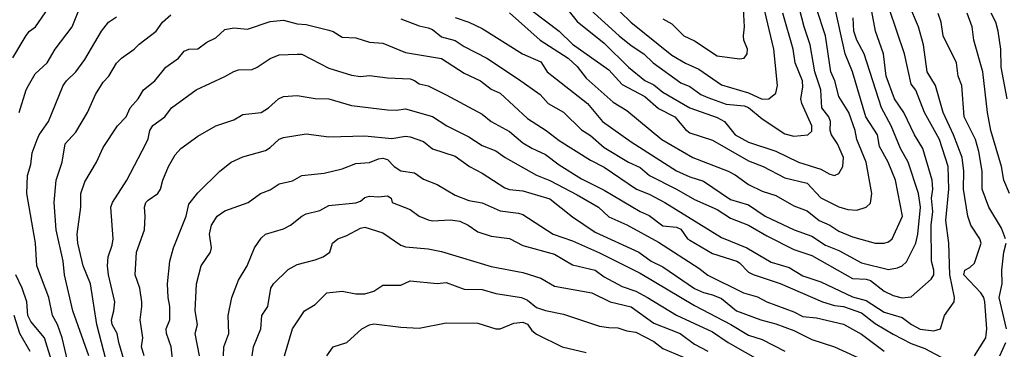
# Model space of a CAD drawing. Header units: metres. Extents: x -46681 to -43747, y -240911 to -237677.
# Tile 842 of 1056: x -44826 to -44717, y -238889 to -238852. Entities that reach past the tile are written whole.
import ezdxf

# ---------------------------------------------------------------- set-up
doc = ezdxf.new("R2010")
doc.units = ezdxf.units.M
doc.layers.add('CONTOUR_INDEX', color=1, linetype='Continuous')
doc.layers.add('CONTOUR_INTER', color=3, linetype='Continuous')

msp = doc.modelspace()

# ---------------------------------------------------------------- linework, layer by layer
at = {"layer": 'CONTOUR_INDEX'}
for points, elevation in [([(-44762.1, -238849.13), (-44758.66, -238852.52), (-44754.1, -238856.19), (-44752.6, -238857.08), (-44751.1, -238857.72), (-44748.6, -238859.45), (-44745.6, -238860.34), (-44744.1, -238861.07), (-44743.36, -238861.02), (-44742.6, -238860.38), (-44742.39, -238859.52), (-44742.81, -238855.52), (-44743.98, -238850.52)], 85), ([(-44821.03, -238890.02), (-44821.62, -238887.52), (-44822.13, -238886.02), (-44822.69, -238885.02), (-44823.09, -238883.02), (-44824.44, -238879.52), (-44824.58, -238877.02), (-44825.55, -238871.52), (-44825.47, -238869.52), (-44825.1, -238868.31), (-44824.95, -238867.02), (-44824.4, -238865.52), (-44824.18, -238865.02), (-44823.13, -238863.52), (-44821.5, -238859.52), (-44821.16, -238859.02), (-44820.11, -238858.02), (-44819.1, -238856.64), (-44817.28, -238853.52), (-44816.49, -238852.52), (-44815.6, -238851.94)], 90), ([(-44778.1, -238852.01), (-44776.6, -238852.52), (-44775.1, -238853.21), (-44770.65, -238856.02), (-44768.6, -238856.9), (-44767.92, -238858.02), (-44763.43, -238861.52), (-44761.78, -238863.52), (-44758.6, -238865.8), (-44753.6, -238869.01), (-44752.1, -238869.67), (-44750.6, -238870.13), (-44747.6, -238872.17), (-44745.6, -238872.77), (-44743.75, -238874.02), (-44740.55, -238875.52), (-44738.6, -238876.23), (-44737.1, -238877.22), (-44735.6, -238877.81), (-44733.1, -238879.21), (-44730.1, -238879.92), (-44729.1, -238879.75), (-44728.6, -238879.52), (-44728.1, -238879.09), (-44727.1, -238877), (-44726.85, -238876.02), (-44726.56, -238873.02), (-44726.79, -238871.52), (-44727.92, -238868.02), (-44728.78, -238866.52), (-44729.83, -238864.02), (-44730.87, -238862.02), (-44732.81, -238856.02), (-44733.6, -238854.5), (-44733.95, -238853.52), (-44734.03, -238852.02)], 90), ([(-44716.7, -238871.52), (-44717.35, -238870.02), (-44717.6, -238868.52), (-44718.76, -238864.52), (-44719.13, -238862.52), (-44719.68, -238858.02), (-44720.65, -238854.52), (-44720.84, -238853.02), (-44721.39, -238851.52)], 95), ([(-44809.33, -238890.52), (-44809.55, -238888.52), (-44810.08, -238887.02), (-44810.11, -238886.52), (-44809.69, -238885.52), (-44809.7, -238884.02), (-44809.9, -238883.02), (-44809.97, -238881.52), (-44809.69, -238879.02), (-44809.29, -238877.52), (-44807.91, -238874.02), (-44807.6, -238872.71), (-44806.6, -238871.44), (-44804.16, -238869.02), (-44802.9, -238868.02), (-44801.6, -238867.45), (-44799.1, -238866.73), (-44798.6, -238866.42), (-44797.6, -238865.49), (-44797.1, -238865.3), (-44794.6, -238864.91), (-44792.1, -238865.22), (-44788.1, -238865.1), (-44785.1, -238865.43), (-44783.6, -238865.17), (-44783.1, -238865.23), (-44781.6, -238865.76), (-44780.6, -238866.57), (-44778.1, -238867.36), (-44776.5, -238868.52), (-44775.1, -238869.27), (-44772.6, -238870.88), (-44772.1, -238871.07), (-44770.6, -238871.21), (-44767.6, -238872.11), (-44765.1, -238874.1), (-44762.6, -238875.81), (-44757.77, -238878.02), (-44756.38, -238879.02), (-44755.1, -238879.65), (-44751.6, -238882.03), (-44750.6, -238882.49), (-44749.6, -238882.74), (-44748.6, -238883.15), (-44746.93, -238884.52), (-44744.26, -238885.52), (-44742.6, -238885.94), (-44740.6, -238886.71), (-44738.6, -238887.69), (-44736.1, -238888.51), (-44731.75, -238890.52)], 95), ([(-44792.3, -238889.52), (-44791.6, -238888.52), (-44790.1, -238888.03), (-44788.42, -238886.52), (-44787.6, -238886.08), (-44787.1, -238885.96), (-44784.1, -238886.34), (-44782.1, -238886.42), (-44779.1, -238885.85), (-44775.6, -238885.88), (-44773.6, -238886.52), (-44773.1, -238886.5), (-44771.6, -238885.9), (-44770.6, -238885.77), (-44770.1, -238886.01), (-44769.6, -238886.69), (-44769.1, -238887.11), (-44766.24, -238888.52), (-44763.6, -238889.12)], 100)]:
    msp.add_lwpolyline(points, dxfattribs=dict(at, elevation=elevation))
at = {"layer": 'CONTOUR_INTER'}
for points, elevation in [([(-44766.1, -238850.56), (-44764.6, -238852.45), (-44761.6, -238854.86), (-44758.91, -238857.52), (-44757.1, -238859), (-44756.1, -238859.48), (-44755.1, -238860.26), (-44752.1, -238862.01), (-44749.1, -238863.1), (-44748.27, -238863.52), (-44747.08, -238865.02), (-44745.6, -238865.83), (-44742.6, -238866.82), (-44740.08, -238868.02), (-44737.6, -238868.83), (-44736.6, -238869.35), (-44736.1, -238869.52), (-44735.6, -238869.29), (-44735.18, -238868.52), (-44735.1, -238867.52), (-44735.76, -238866.02), (-44736.41, -238865.02), (-44736.57, -238864.52), (-44736.53, -238863.52), (-44736.7, -238863.02), (-44737.51, -238862.02), (-44737.61, -238860.02), (-44738.25, -238858.02), (-44738.8, -238855.02), (-44739.46, -238853.02), (-44741.01, -238847.02)], 87), ([(-44755.1, -238852.15), (-44754.1, -238852.72), (-44752.78, -238854.02), (-44751.6, -238854.58), (-44749.1, -238856.25), (-44746.6, -238856.6), (-44746.1, -238856.51), (-44745.75, -238856.02), (-44745.73, -238855.52), (-44746.12, -238854.52), (-44746.17, -238854.02), (-44746.04, -238853.02), (-44746.28, -238849.02)], 84), ([(-44784.1, -238852.13), (-44782.1, -238852.93), (-44781.1, -238853.15), (-44780.6, -238853.34), (-44779.6, -238854.14), (-44778.1, -238854.54), (-44777.1, -238855.2), (-44774.6, -238856.51), (-44771.1, -238858.84), (-44768.7, -238860.52), (-44767.79, -238861.52), (-44766.1, -238862.49), (-44764.1, -238864.45), (-44763.1, -238865.07), (-44761.6, -238866.42), (-44758.9, -238868.02), (-44757.6, -238868.63), (-44756.57, -238869.52), (-44753.58, -238871.02), (-44751.6, -238872.18), (-44749.1, -238873.29), (-44747.6, -238874.24), (-44745.6, -238875.03), (-44743.6, -238876.22), (-44740.6, -238877.7), (-44738.6, -238878.38), (-44734.1, -238880.92), (-44732.6, -238881), (-44732.1, -238881.14), (-44730.6, -238882.35), (-44729.6, -238882.81), (-44728.6, -238883.08), (-44727.6, -238882.98), (-44725.38, -238881.02), (-44725.09, -238880.52), (-44725.09, -238880.02), (-44725.36, -238879.02), (-44725.4, -238875.02), (-44725.19, -238873.52), (-44725.34, -238872.02), (-44725.2, -238871.02), (-44725.28, -238870.02), (-44726.29, -238866.52), (-44727.22, -238865.02), (-44728.42, -238862.52), (-44729.46, -238861.02), (-44730.38, -238858.52), (-44730.66, -238856.02), (-44731.56, -238853.52), (-44732.3, -238849.52)], 91), ([(-44827.1, -238856.47), (-44825.6, -238853.99), (-44825.24, -238853.52), (-44824.59, -238853.02), (-44823.17, -238851.02)], 88), ([(-44826.37, -238862.52), (-44825.62, -238860.02), (-44825.37, -238859.52), (-44824.6, -238858.26), (-44823.3, -238857.02), (-44822.41, -238855.52), (-44820.53, -238853.02), (-44819.72, -238851.02)], 89), ([(-44816.23, -238892.02), (-44817.8, -238886.02), (-44818.5, -238881.52), (-44819.31, -238879.52), (-44819.9, -238877.02), (-44819.97, -238876.02), (-44819.56, -238873.02), (-44819.54, -238871.52), (-44819.1, -238870.22), (-44817.82, -238868.02), (-44817.1, -238866.4), (-44815.49, -238864.02), (-44814.52, -238863.02), (-44814.11, -238862.02), (-44813.22, -238861.02), (-44812.63, -238860.02), (-44811.37, -238859.02), (-44810.14, -238857.52), (-44808.76, -238856.52), (-44808.1, -238855.74), (-44807.6, -238855.51), (-44806.6, -238855.48), (-44805.6, -238854.74), (-44804.6, -238854.24), (-44803.6, -238853.34), (-44802.6, -238853.14), (-44801.1, -238853.31), (-44798.6, -238852.46), (-44797.1, -238852.29), (-44795.6, -238852.72), (-44794.6, -238852.78), (-44792.1, -238853.42), (-44791.6, -238853.57), (-44790.6, -238854.17), (-44789.1, -238854.26), (-44787.6, -238854.73), (-44786.1, -238854.83), (-44783.6, -238855.89), (-44779.6, -238856.55), (-44777.1, -238858.16), (-44775.31, -238859.02), (-44774.1, -238859.94), (-44773.1, -238860.39), (-44770.1, -238863.19), (-44768.02, -238864.52), (-44766.6, -238865.63), (-44763.1, -238867.8), (-44761.6, -238868.6), (-44758.01, -238871.02), (-44756.6, -238871.59), (-44754.87, -238872.52), (-44748.6, -238876.39), (-44745.8, -238877.52), (-44743.1, -238879.13), (-44741.1, -238879.72), (-44739.6, -238880.62), (-44737.6, -238881.31), (-44734.1, -238882.98), (-44732.6, -238883.36), (-44730.6, -238884.65), (-44728.6, -238885.25), (-44727.57, -238886.02), (-44726.6, -238886.56), (-44725.1, -238886.75), (-44724.34, -238886.52), (-44723.91, -238885.02), (-44722.83, -238883.52), (-44722.8, -238883.02), (-44723.31, -238880.52), (-44723.42, -238877.02), (-44723.76, -238874.52), (-44723.42, -238871.02), (-44723.5, -238868.52), (-44724.47, -238865.52), (-44726.12, -238862.52), (-44727.1, -238860.07), (-44727.6, -238859.4), (-44728.32, -238856.02), (-44730.04, -238851.02)], 92), ([(-44772.1, -238851.5), (-44768.7, -238854.52), (-44765.57, -238856.52), (-44764.6, -238857.42), (-44763.6, -238858.73), (-44760.6, -238861.39), (-44759.1, -238862.31), (-44755.2, -238865.52), (-44751.79, -238867.52), (-44747.85, -238869.02), (-44747.1, -238869.43), (-44745.6, -238870.52), (-44744.1, -238871.24), (-44742.6, -238871.74), (-44740.6, -238872.87), (-44739.1, -238873.44), (-44737.77, -238874.52), (-44736.6, -238875.01), (-44735.6, -238875.7), (-44734.1, -238876.3), (-44731.6, -238877.01), (-44730.6, -238877.01), (-44730.1, -238876.85), (-44729.69, -238876.52), (-44728.55, -238874.02), (-44729.34, -238870.02), (-44730.15, -238868.02), (-44731.1, -238866.29), (-44731.32, -238865.02), (-44732.61, -238863.02), (-44734.08, -238858.02), (-44734.9, -238856.02), (-44736.14, -238850.52)], 89), ([(-44769.6, -238851.21), (-44766.58, -238853.52), (-44765.1, -238854.94), (-44761.1, -238857.81), (-44759.6, -238859.43), (-44757.1, -238860.74), (-44755.6, -238862.09), (-44753.76, -238863.02), (-44752.6, -238864.43), (-44752.1, -238864.8), (-44749.6, -238865.61), (-44745.6, -238867.9), (-44743.99, -238868.52), (-44741.6, -238869.77), (-44739.1, -238870.36), (-44737.6, -238871.98), (-44735.6, -238872.99), (-44734.6, -238873.29), (-44733.6, -238873.34), (-44732.6, -238873.02), (-44732.1, -238872.58), (-44731.95, -238871.52), (-44732.59, -238868.02), (-44733.62, -238865.52), (-44733.81, -238864.52), (-44734.51, -238862.52), (-44735.6, -238860.75), (-44736.05, -238859.02), (-44736.48, -238858.02), (-44737.09, -238854.02), (-44738.08, -238851.02)], 88), ([(-44763.1, -238851.15), (-44759.92, -238854.02), (-44758.6, -238855.11), (-44757.21, -238856.02), (-44756.19, -238857.02), (-44753.1, -238859.23), (-44752.1, -238859.65), (-44750.89, -238860.52), (-44750.1, -238860.88), (-44748.1, -238861.59), (-44746.1, -238861.79), (-44745.6, -238861.96), (-44744.1, -238863.25), (-44741.6, -238864.91), (-44740.6, -238865.16), (-44739.06, -238865.02), (-44738.6, -238864.6), (-44738.6, -238864.02), (-44739.7, -238861.52), (-44739.81, -238861.02), (-44739.6, -238859.73), (-44739.64, -238859.02), (-44740.44, -238857.02), (-44740.67, -238855.52), (-44741.83, -238851.52)], 86), ([(-44720.6, -238889.5), (-44719.33, -238887.52), (-44719.23, -238886.52), (-44719.44, -238883.52), (-44719.56, -238883.02), (-44719.87, -238882.52), (-44721.75, -238880.52), (-44721.65, -238880.02), (-44721.1, -238879.71), (-44720.6, -238879.22), (-44719.85, -238877.02), (-44720, -238876.52), (-44721, -238875.02), (-44721.34, -238874.02), (-44721.79, -238871.02), (-44721.75, -238869.02), (-44721.94, -238867.52), (-44722.9, -238865.02), (-44724.05, -238862.52), (-44724.89, -238859.52), (-44725.81, -238858.02), (-44726.24, -238855.02), (-44726.8, -238853.02), (-44727.84, -238850.52)], 93), ([(-44818.66, -238889.52), (-44820.43, -238884.52), (-44821.37, -238880.52), (-44821.52, -238879.02), (-44822.29, -238875.52), (-44822.52, -238872.52), (-44822.29, -238870.02), (-44821.63, -238868.02), (-44821.31, -238866.02), (-44820.1, -238864.71), (-44818.82, -238862.52), (-44817.94, -238860.52), (-44817.1, -238859.18), (-44816.44, -238858.52), (-44815.6, -238857.07), (-44815.04, -238856.52), (-44813.64, -238855.52), (-44813.1, -238854.94), (-44811.22, -238853.52), (-44810.5, -238852.52), (-44809.6, -238851.72)], 91), ([(-44717.15, -238876.52), (-44717.6, -238875.37), (-44718.98, -238873.02), (-44719.74, -238871.02), (-44719.74, -238869.02), (-44720.1, -238866.85), (-44720.48, -238865.52), (-44721.73, -238863.02), (-44721.97, -238859.52), (-44722.41, -238858.52), (-44722.59, -238857.02), (-44724.06, -238854.02), (-44724.26, -238852.52), (-44724.6, -238851.54)], 94), ([(-44716.97, -238861.02), (-44717.63, -238857.52), (-44717.66, -238855.52), (-44717.95, -238853.52), (-44718.22, -238852.52), (-44718.73, -238851.52)], 96), ([(-44814.33, -238891.52), (-44815.34, -238888.02), (-44815.53, -238887.02), (-44816.09, -238886.02), (-44816.17, -238885.52), (-44815.9, -238884.52), (-44815.8, -238883.52), (-44816.5, -238880.52), (-44816.59, -238879.52), (-44816.54, -238878.52), (-44816.1, -238877.23), (-44815.99, -238876.52), (-44816.22, -238873.02), (-44816.05, -238872.52), (-44814.47, -238870.02), (-44812.36, -238866.02), (-44812.1, -238865.45), (-44811.9, -238864.52), (-44811.6, -238863.96), (-44810.27, -238863.02), (-44809.53, -238862.02), (-44806.79, -238860.02), (-44803.6, -238858.55), (-44802.6, -238857.97), (-44802.1, -238857.81), (-44800.6, -238857.76), (-44800.02, -238857.52), (-44798.6, -238856.53), (-44797.6, -238856.14), (-44795.6, -238856.05), (-44795.1, -238856.07), (-44792.1, -238857.61), (-44789.6, -238858.4), (-44788.6, -238858.54), (-44787.6, -238858.42), (-44785.6, -238858.7), (-44783.1, -238858.79), (-44782.6, -238858.98), (-44782.1, -238859.34), (-44781.1, -238859.59), (-44779.1, -238860.57), (-44775.1, -238862.71), (-44774.1, -238863.54), (-44772.1, -238864.65), (-44770.6, -238865.88), (-44769.6, -238866.5), (-44768.1, -238867.2), (-44766.6, -238868.35), (-44764.1, -238869.89), (-44761.6, -238871.15), (-44757.6, -238873.51), (-44756.6, -238873.95), (-44755.1, -238875.11), (-44753.6, -238875.26), (-44753.1, -238875.45), (-44752.37, -238876.52), (-44752.1, -238876.7), (-44749.6, -238878.17), (-44746.92, -238879.02), (-44746.6, -238879.2), (-44745.6, -238880.23), (-44745.1, -238880.49), (-44742.1, -238881.5), (-44737.43, -238883.52), (-44736.1, -238883.93), (-44735.1, -238884.04), (-44733.1, -238884.72), (-44731.6, -238885.93), (-44729.6, -238887.11), (-44727.6, -238888.14), (-44726.1, -238888.7), (-44723.1, -238890.29)], 93), ([(-44812.53, -238889.52), (-44812.83, -238888.52), (-44812.68, -238887.52), (-44813, -238885.52), (-44812.79, -238884.02), (-44812.82, -238883.52), (-44813.03, -238882.02), (-44813.54, -238880.52), (-44813.38, -238878.02), (-44812.51, -238875.52), (-44812.42, -238874.02), (-44812.5, -238873.02), (-44812.35, -238872.52), (-44812.1, -238872.24), (-44811.04, -238871.52), (-44810.74, -238871.02), (-44810.49, -238870.02), (-44809.85, -238868.52), (-44809.1, -238867.23), (-44808.5, -238866.52), (-44806.6, -238865.15), (-44804.6, -238864), (-44802.6, -238863.34), (-44801.6, -238862.76), (-44799.6, -238862.52), (-44798.76, -238862.02), (-44797.68, -238861.02), (-44797.1, -238860.76), (-44795.6, -238860.65), (-44793.6, -238860.97), (-44792.1, -238861), (-44789.6, -238861.75), (-44785.6, -238862.23), (-44784.6, -238862.28), (-44783.6, -238862.12), (-44780.6, -238862.96), (-44779.04, -238864.02), (-44776.6, -238865.24), (-44775.1, -238866.2), (-44773.6, -238866.78), (-44772.58, -238867.52), (-44769.1, -238869.49), (-44767.6, -238870.06), (-44764.6, -238871.64), (-44762.22, -238873.02), (-44761.1, -238874.09), (-44759.1, -238874.99), (-44755.6, -238876.9), (-44751.1, -238879.8), (-44750.1, -238880.57), (-44746.16, -238882.52), (-44744.6, -238882.98), (-44743.6, -238883.53), (-44740.6, -238884.63), (-44739.6, -238885.13), (-44738.1, -238885.31), (-44735.1, -238885.99), (-44733.1, -238887.12), (-44730.6, -238888.98)], 94), ([(-44806.43, -238889.52), (-44806.89, -238887.02), (-44806.64, -238886.02), (-44806.91, -238884.52), (-44806.76, -238881.52), (-44806.24, -238879.52), (-44805.2, -238878.02), (-44805.1, -238877.52), (-44805.29, -238876.02), (-44805.07, -238875.02), (-44804.46, -238874.02), (-44803.6, -238873.43), (-44801.04, -238872.52), (-44799.67, -238871.52), (-44798.6, -238871.09), (-44797.6, -238870.44), (-44796.1, -238870.1), (-44795.1, -238869.52), (-44792.6, -238869.24), (-44790.6, -238868.76), (-44789.1, -238868.2), (-44787.6, -238868.08), (-44786.6, -238867.67), (-44786.1, -238867.58), (-44785.6, -238867.75), (-44784.84, -238868.52), (-44784.1, -238868.99), (-44782.6, -238869.22), (-44781.6, -238869.92), (-44780.11, -238870.52), (-44778.1, -238871.69), (-44776.6, -238872.27), (-44775.1, -238872.53), (-44773.1, -238873.44), (-44771.1, -238873.68), (-44770.6, -238873.85), (-44767.25, -238876.02), (-44765.1, -238876.77), (-44762.1, -238878.1), (-44757.6, -238880.34), (-44751.6, -238883.92), (-44747.58, -238886.02), (-44745.6, -238887.21), (-44744.1, -238887.7), (-44741.6, -238888.97)], 96), ([(-44803.76, -238889.52), (-44803.73, -238888.52), (-44803.17, -238887.02), (-44803.25, -238885.02), (-44802.84, -238883.02), (-44802.1, -238881.1), (-44801.12, -238879.52), (-44800.32, -238877.52), (-44799.6, -238876.47), (-44799.1, -238876.02), (-44797.1, -238875.43), (-44796.34, -238875.02), (-44795.1, -238874.02), (-44794.6, -238873.76), (-44793.1, -238873.4), (-44792.1, -238872.85), (-44789.1, -238872.55), (-44788.6, -238872.36), (-44788.1, -238871.96), (-44787.6, -238871.82), (-44786.6, -238871.88), (-44785.6, -238871.77), (-44785.18, -238872.02), (-44785.07, -238872.52), (-44783.1, -238873.27), (-44782.1, -238874.04), (-44781.1, -238874.43), (-44780.6, -238874.55), (-44778.6, -238874.42), (-44777.6, -238874.59), (-44776.67, -238875.02), (-44775.6, -238875.76), (-44774.1, -238876.25), (-44772.1, -238876.51), (-44770.6, -238877.26), (-44767.1, -238878.23), (-44765.1, -238879.41), (-44762.6, -238880.01), (-44761.6, -238880.73), (-44759.6, -238881.82), (-44758.1, -238882.32), (-44756.79, -238883.02), (-44753.6, -238885), (-44749.6, -238886.83), (-44747.85, -238888.02), (-44744.1, -238890.18)], 97), ([(-44800.57, -238889.52), (-44800.42, -238888.52), (-44799.63, -238886.52), (-44799.51, -238885.02), (-44798.86, -238884.02), (-44798.52, -238882.02), (-44798.22, -238881.52), (-44796.6, -238879.92), (-44795.6, -238879.37), (-44793.6, -238878.87), (-44792.73, -238878.52), (-44792, -238878.02), (-44791.7, -238877.02), (-44791.11, -238876.52), (-44790.1, -238876.17), (-44788.6, -238875.35), (-44788.1, -238875.26), (-44786.1, -238875.88), (-44784.1, -238877.23), (-44783.6, -238877.43), (-44781.1, -238877.65), (-44779.6, -238877.94), (-44774.1, -238879.59), (-44770.6, -238880.27), (-44768.6, -238880.91), (-44767.1, -238881.79), (-44762.95, -238882.52), (-44760.94, -238883.52), (-44758.6, -238884.09), (-44756.1, -238885.89), (-44753.2, -238887.02), (-44751.6, -238888.22), (-44750.1, -238888.98)], 98), ([(-44717.05, -238886.52), (-44717.87, -238883.02), (-44717.52, -238881.52), (-44717.57, -238880.02), (-44717.34, -238878.02), (-44717.08, -238877.02)], 94), ([(-44822.67, -238890.52), (-44823.59, -238887.52), (-44825.1, -238885.71), (-44825.43, -238885.02), (-44825.53, -238883.52), (-44826.05, -238882.02), (-44826.77, -238880.52)], 89), ([(-44797.01, -238889.52), (-44796.12, -238886.52), (-44794.79, -238884.52), (-44793.6, -238883.83), (-44792.3, -238882.52), (-44790.6, -238882.33), (-44789.1, -238882.64), (-44788.1, -238882.62), (-44787.1, -238882.35), (-44786.1, -238881.67), (-44784.1, -238881.67), (-44783.1, -238881.2), (-44780.1, -238881.48), (-44779.1, -238881.37), (-44777.1, -238882.13), (-44775.1, -238882.15), (-44773.6, -238882.58), (-44770.77, -238883.02), (-44770.1, -238883.34), (-44769.1, -238884.13), (-44768.1, -238884.48), (-44766.1, -238884.89), (-44762.1, -238886.2), (-44761.1, -238886.38), (-44760.1, -238886.4), (-44759.1, -238886.72), (-44758.1, -238886.87), (-44756.1, -238887.93), (-44755.1, -238888.71), (-44751.6, -238890.16)], 99), ([(-44825.18, -238889.02), (-44826.3, -238887.02), (-44826.94, -238885.02)], 88), ([(-44717.79, -238889.52), (-44717.1, -238888.01)], 94)]:
    msp.add_lwpolyline(points, dxfattribs=dict(at, elevation=elevation))

doc.saveas('drawing.dxf')
